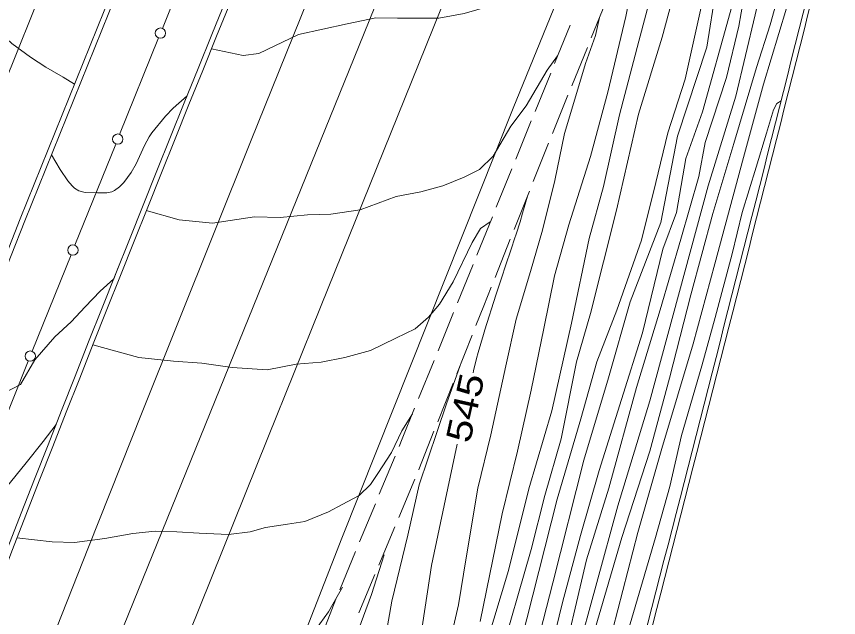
# Model space of a CAD drawing. Extents: x 2361284 to 2366480, y 6976556 to 6985346.
# Drawn here: x 2365208.9 to 2365368, y 6980794 to 6980910.3 of the extents above; entities that cross this region are included whole.
import ezdxf
from ezdxf.enums import TextEntityAlignment as Align

# ---------------------------------------------------------------- set-up
doc = ezdxf.new("R2010")
doc.units = 0
doc.header["$LTSCALE"] = 1.9
for name, color, linetype, lineweight in [('12', 7, 'Continuous', 13), ('13', 7, 'Continuous', 13), ('14', 7, 'Continuous', 13), ('3', 7, 'Continuous', 13), ('5', 7, 'Continuous', 13), ('6', 7, 'Continuous', 13)]:
    doc.layers.add(name, color=color, linetype=linetype, lineweight=lineweight)

msp = doc.modelspace()

# ---------------------------------------------------------------- linework, layer by layer
at = {"layer": '12'}
for points in [[(2365359.407, 6980974.456), (2365358.335, 6980970.446), (2365357.461, 6980967.728), (2365355.032, 6980961.275), (2365352.527, 6980954.371), (2365350.581, 6980947.721), (2365348.257, 6980938.629), (2365346.205, 6980931.42), (2365343.609, 6980921.533), (2365341.274, 6980911.532), (2365338.281, 6980898.152), (2365334.97, 6980887.77), (2365332.611, 6980878.137), (2365329.817, 6980866.97), (2365325.086, 6980853.464), (2365321.201, 6980843.437), (2365318.124, 6980832.426), (2365313.552, 6980816.852), (2365305.242, 6980784.301)], [(2365368.749, 6980960.585), (2365365.763, 6980951.825), (2365362.337, 6980940.752), (2365359.567, 6980930.236), (2365357.517, 6980918.666), (2365354.772, 6980908.649), (2365352.11, 6980900.403), (2365347.69, 6980885.73), (2365343.639, 6980872.152), (2365339.398, 6980856.401), (2365335.241, 6980840.319), (2365331.475, 6980826.174), (2365326.024, 6980809.43), (2365319.807, 6980788.1)], [(2365307.765, 6980875.491), (2365306.826, 6980872.213), (2365306.338, 6980870.58), (2365305.575, 6980868.139), (2365305.281, 6980867.239), (2365304.677, 6980865.444), (2365303.454, 6980861.86), (2365302.862, 6980860.062), (2365301.677, 6980856.351), (2365299.501, 6980849.631), (2365299.23, 6980848.761), (2365298.719, 6980847.013), (2365298.242, 6980845.254), (2365297.938, 6980844.078), (2365297.356, 6980841.719), (2365297.26, 6980841.308)], [(2365300.572, 6980870.542), (2365298.694, 6980869.284), (2365297.04, 6980866.568), (2365293.381, 6980858.952), (2365290.752, 6980854.628), (2365288.616, 6980852.117), (2365286.017, 6980849.833), (2365282.265, 6980848.047), (2365277.418, 6980845.641), (2365272.409, 6980844.313), (2365267.838, 6980843.36), (2365262.972, 6980842.973), (2365257.392, 6980841.879), (2365250.607, 6980842.355), (2365244.768, 6980843.22), (2365239.284, 6980843.598), (2365232.577, 6980844.304), (2365223.634, 6980846.719)], [(2365216.53, 6980831.33), (2365214.032, 6980828.006), (2365210.741, 6980823.896), (2365206.864, 6980819.148), (2365203.311, 6980816.334), (2365201.369, 6980815.455), (2365198.973, 6980814.122), (2365197.39, 6980813.337), (2365194.948, 6980812.504), (2365191.995, 6980813.906), (2365190.809, 6980816.585), (2365191.05, 6980821.778)], [(2365294.17, 6980827.539), (2365291.891, 6980816.876), (2365289.183, 6980804.02), (2365286.604, 6980787.074), (2365285.036, 6980774.318), (2365283.849, 6980768.727), (2365280.54, 6980757.035), (2365278.185, 6980747.072), (2365275.089, 6980736.113), (2365271.375, 6980724.876), (2365267.167, 6980713.006), (2365261.857, 6980697.204), (2365257.85, 6980685.405), (2365253.789, 6980675.066), (2365249.285, 6980664.752), (2365244.944, 6980655.421), (2365240.165, 6980645.795), (2365236.229, 6980639.117), (2365230.357, 6980632.031), (2365230.258, 6980631.85)]]:
    msp.add_lwpolyline(points, dxfattribs=at)
at = {"layer": '13'}
for points in [[(2365220.114, 6980897.208), (2365217.931, 6980898.538), (2365214.573, 6980900.476), (2365211.604, 6980902.428), (2365207.948, 6980905.093), (2365203.539, 6980909.142), (2365202.153, 6980911.878), (2365200.988, 6980915.507), (2365199.873, 6980919.297), (2365198.229, 6980927.071), (2365196.394, 6980936.025), (2365196.999, 6980947.091), (2365197.989, 6980955.501), (2365198.849, 6980968.099), (2365200.311, 6980979.315), (2365199.828, 6980987.07), (2365200.092, 6981002.364), (2365200.925, 6981006.272), (2365203.067, 6981017.663), (2365204.437, 6981021.837), (2365205.091, 6981023.552), (2365205.757, 6981025.068)], [(2365352.007, 6980976.477), (2365350.558, 6980973.202), (2365349.355, 6980970.38), (2365347.454, 6980965.253), (2365344.38, 6980957.223), (2365341.407, 6980950.144), (2365338.982, 6980942.26), (2365337, 6980934.082), (2365334.224, 6980923.084), (2365332.063, 6980915.803), (2365329.331, 6980905.487), (2365325.606, 6980891.251), (2365322.488, 6980877.391), (2365319.694, 6980867.324), (2365316.278, 6980850.96), (2365312.48, 6980833.993), (2365308.064, 6980818.89), (2365304.094, 6980803.041), (2365299.858, 6980788.931)], [(2365354.883, 6980975.844), (2365353.13, 6980970.906), (2365351.18, 6980965.648), (2365347.38, 6980955.112), (2365344.831, 6980946.566), (2365340.782, 6980932.768), (2365337.91, 6980921.399), (2365333.814, 6980906.26), (2365329.295, 6980891.406), (2365324.992, 6980872.814), (2365319.952, 6980852.805), (2365317.24, 6980843.439), (2365314.281, 6980828.539), (2365311.106, 6980817.569), (2365308.485, 6980807.143), (2365302.086, 6980784.952)], [(2365361.848, 6980973.249), (2365360.299, 6980969.964), (2365359.667, 6980968.079), (2365357.443, 6980962.228), (2365355.46, 6980956.209), (2365352.749, 6980946.842), (2365350.043, 6980936.956), (2365347.786, 6980927.183), (2365346.044, 6980921.017), (2365344.258, 6980915.379), (2365342.502, 6980904.382), (2365336.816, 6980887.147), (2365333.585, 6980870.426), (2365327.631, 6980855.039), (2365323.43, 6980840.337), (2365318.711, 6980824.442), (2365312.707, 6980800.693), (2365307.112, 6980779.049)], [(2365365.028, 6980972.389), (2365364.104, 6980970.671), (2365363.331, 6980968.913), (2365361.688, 6980964.908), (2365359.836, 6980959.84), (2365357.419, 6980952.096), (2365354.949, 6980943.682), (2365352.928, 6980936.464), (2365350.885, 6980927.313), (2365348.118, 6980915.396), (2365346.999, 6980911.076), (2365341.671, 6980891.864), (2365338.427, 6980882.792), (2365336.647, 6980872.335), (2365333.974, 6980865.289), (2365330.058, 6980849.041), (2365325.99, 6980836.171), (2365321.651, 6980822.39), (2365318.009, 6980809.814), (2365314.562, 6980796.841), (2365311.204, 6980783.138)], [(2365367.179, 6980971.17), (2365366.315, 6980968.422), (2365365.158, 6980966.051), (2365363.259, 6980961.733), (2365361.934, 6980957.89), (2365358.361, 6980947.705), (2365355.971, 6980939.303), (2365353.578, 6980928.029), (2365349.575, 6980913.62), (2365348.664, 6980908.391), (2365346.328, 6980898.488), (2365342.168, 6980885.907), (2365340.941, 6980879.306), (2365337.465, 6980867.223), (2365333.445, 6980853.524), (2365328.888, 6980838.459), (2365323.523, 6980819.007), (2365319.195, 6980805.155), (2365313.851, 6980782.283)], [(2365369.046, 6980968.238), (2365367.471, 6980964.543), (2365365.202, 6980959.321), (2365361.946, 6980950.389), (2365359.419, 6980941.585), (2365356.731, 6980931.96), (2365351.853, 6980910.632), (2365348.073, 6980894.855), (2365342.758, 6980877.523), (2365331.483, 6980835.903), (2365325.266, 6980815.563), (2365317.117, 6980785.884)], [(2365369.115, 6980954.698), (2365367.009, 6980948.107), (2365363.596, 6980936.845), (2365360.863, 6980925.468), (2365357.891, 6980911.93), (2365353.451, 6980897.196), (2365349.586, 6980882.969), (2365344.031, 6980862.404), (2365339.818, 6980846.934), (2365333.781, 6980826.686), (2365329.155, 6980810.43), (2365324.323, 6980791.683)], [(2365336.686, 6980947.119), (2365336.094, 6980944.153), (2365333.408, 6980936.388), (2365330.987, 6980929.084), (2365328.754, 6980919.932), (2365326.835, 6980910.294), (2365323.335, 6980895.62), (2365319.953, 6980883.167), (2365315.797, 6980869.957), (2365313.031, 6980860.089), (2365310.929, 6980849.9), (2365308.462, 6980837.985), (2365305.835, 6980826.13), (2365302.879, 6980814.06), (2365298.608, 6980793.179)], [(2365327.039, 6980936.198), (2365324.535, 6980933.464), (2365322.004, 6980928.328), (2365318.834, 6980924.038), (2365315.644, 6980921.878), (2365312.47, 6980920.187), (2365307.691, 6980916.992), (2365303.653, 6980913.613), (2365300.455, 6980912.303), (2365295.537, 6980910.877), (2365290.636, 6980909.95), (2365282.636, 6980909.964), (2365278.396, 6980910.024), (2365272.875, 6980908.881), (2365263.475, 6980906.791), (2365255.75, 6980903.147), (2365252.75, 6980902.731), (2365246.6, 6980904.02)], [(2365321.737, 6980910.126), (2365320.94, 6980906.627), (2365319.032, 6980901.169), (2365317.304, 6980895.582), (2365314.959, 6980887.64), (2365313.085, 6980878.571), (2365310.698, 6980868.958), (2365308.364, 6980860.925), (2365305.601, 6980851.729), (2365303.597, 6980842.709), (2365300.674, 6980829.34), (2365298.182, 6980818.976), (2365295.889, 6980805.504), (2365294.455, 6980796.439), (2365291.236, 6980782.728)], [(2365313.606, 6980902.677), (2365311.593, 6980899.898), (2365307.499, 6980892.969), (2365304.576, 6980889.071), (2365301.161, 6980883.288), (2365298.485, 6980880.693), (2365295.538, 6980879.225), (2365291.364, 6980877.515), (2365287.115, 6980876.334), (2365282.344, 6980875.479), (2365275.419, 6980872.893), (2365269.705, 6980872.059), (2365265.207, 6980871.886), (2365259.931, 6980871.376), (2365254.911, 6980871.528), (2365246.791, 6980870.291), (2365240.364, 6980870.95), (2365233.987, 6980872.719)], [(2365241.877, 6980894.915), (2365239.179, 6980892.529), (2365237.732, 6980891.005), (2365235.084, 6980887.77), (2365234.544, 6980886.978), (2365233.634, 6980885.299), (2365232.03, 6980881.79), (2365231.067, 6980880.092), (2365229.662, 6980878.138), (2365228.83, 6980877.297), (2365227.851, 6980876.627), (2365227.292, 6980876.376), (2365226.377, 6980876.171), (2365224.544, 6980876.189), (2365222.131, 6980876.243), (2365220.93, 6980876.565), (2365220.096, 6980877.081), (2365219.637, 6980877.52), (2365218.832, 6980878.515), (2365217.311, 6980880.651), (2365215.624, 6980883.524)], [(2365356.852, 6980893.938), (2365356.047, 6980893.46), (2365355.418, 6980892.234), (2365354.051, 6980887.741), (2365352.024, 6980881.152), (2365349.317, 6980872.336), (2365347.363, 6980864.366), (2365344.13, 6980852.015), (2365341.539, 6980842.68), (2365337.597, 6980829.211), (2365335.341, 6980819.329), (2365332.574, 6980809.463), (2365326.539, 6980788.994)], [(2365228.561, 6980861.716), (2365227.713, 6980859.528), (2365225.075, 6980857.143), (2365222.154, 6980854.126), (2365219.472, 6980851.18), (2365216.269, 6980848.289), (2365212.411, 6980843.823), (2365209.636, 6980839.065), (2365206.311, 6980837.353), (2365203.998, 6980837.691), (2365201.805, 6980839.021), (2365199.858, 6980844.073)], [(2365294.745, 6980842.745), (2365292.106, 6980835.299), (2365290.306, 6980829.962), (2365286.834, 6980819.638), (2365284.598, 6980809.926), (2365281.539, 6980797.117), (2365280.429, 6980790.846), (2365278.506, 6980775.416), (2365275.776, 6980762.71), (2365271.346, 6980739.497), (2365265.921, 6980722.084), (2365260.599, 6980704.382), (2365255.559, 6980688.744), (2365252.444, 6980679.704), (2365247.404, 6980667.005), (2365240.64, 6980651.59), (2365234.293, 6980640.688), (2365230.667, 6980635.034)], [(2365285.493, 6980833.406), (2365283.466, 6980830.127), (2365281.426, 6980825.898), (2365278.834, 6980821.813), (2365277.364, 6980819.738), (2365275.184, 6980817.607), (2365271.9, 6980815.816), (2365269.254, 6980814.391), (2365264.701, 6980812.547), (2365261.345, 6980812.055), (2365257.051, 6980811.405), (2365254.081, 6980810.536), (2365249.904, 6980810.027), (2365244.241, 6980810.323), (2365239.879, 6980810.541), (2365235.728, 6980810.652), (2365231.371, 6980810.24), (2365225.94, 6980809.279), (2365220.097, 6980808.493), (2365215.776, 6980808.622), (2365208.948, 6980809.377)], [(2365280.044, 6980806.083), (2365277.586, 6980798.45), (2365274.456, 6980790.029)], [(2365271.942, 6980799.856), (2365271.185, 6980798.509), (2365269.247, 6980795.05), (2365266.72, 6980791.566), (2365264.555, 6980787.965), (2365261.4, 6980784.175), (2365258.78, 6980782.16), (2365254.21, 6980780.136), (2365250.01, 6980778.906), (2365247.198, 6980778.049), (2365242.668, 6980777.036), (2365237.137, 6980775.994), (2365233.056, 6980776.085), (2365225.842, 6980775.465), (2365221.476, 6980775.024), (2365212.693, 6980773.17), (2365205.294, 6980770.811), (2365200.06, 6980768.131), (2365192.482, 6980766.859)]]:
    msp.add_lwpolyline(points, dxfattribs=at)
at = {"layer": '14'}
for points in [[(2365252.137, 6981009.709), (2365231.187, 6980958.46), (2365217.325, 6980924.253), (2365189.746, 6980855.777), (2365163.937, 6980790.989), (2365151.193, 6980758.532), (2365132.301, 6980709.754), (2365126.562, 6980694.687), (2365115.308, 6980664.471), (2365104.308, 6980634.164), (2365097.089, 6980613.917), (2365082.856, 6980573.346)], [(2365297.936, 6980994.184), (2365283.262, 6980958.163), (2365254.143, 6980886.03), (2365233.197, 6980833.733), (2365222.795, 6980807.557), (2365207.286, 6980768.255), (2365184.249, 6980709.207), (2365178.491, 6980694.216), (2365167.203, 6980664.152), (2365156.168, 6980633.994), (2365148.921, 6980613.849), (2365134.607, 6980573.488)], [(2365147.817, 6980573.543), (2365158.799, 6980605.441), (2365164.417, 6980621.343), (2365173.049, 6980645.127), (2365188.833, 6980687.564), (2365196.823, 6980708.742), (2365208.984, 6980740.441), (2365221.412, 6980772.035), (2365227.745, 6980787.785), (2365274.229, 6980902.323), (2365309.972, 6980990.548)], [(2365321.19, 6980986.574), (2365288.136, 6980904.695), (2365267.71, 6980854.062), (2365257.507, 6980828.741), (2365242.215, 6980790.755)]]:
    msp.add_lwpolyline(points, dxfattribs=at)
at = {"layer": '3'}
msp.add_lwpolyline([(2365340.683, 6980980.049), (2365304.983, 6980892.575), (2365271.832, 6980809.295), (2365230.509, 6980703.226), (2365190.393, 6980598.439), (2365181.937, 6980573.718)], dxfattribs=at)
for centre, radius, start, end in [((2373309.794, 6977626.431), 8725.881, 157.22008, 160.26162), ((2373309.794, 6977626.431), 8724.921, 157.22008, 160.26162), ((2372717.897, 6977876.826), 8062.239, 157.21557, 160.45692), ((2372717.897, 6977876.826), 8061.279, 157.21557, 160.45692), ((2346149.265, 6985739.58), 19809.387, 345.48523, 346.06323), ((2346149.265, 6985739.58), 19810.347, 345.48523, 346.06323)]:
    msp.add_arc(centre, radius, start, end, dxfattribs=at)
at = {"layer": '5'}
for p, q in [((2365236.36, 6980906.153), (2365228.836, 6980887.481)), ((2365228.075, 6980885.582), (2365220.181, 6980866.007)), ((2365219.438, 6980864.159), (2365211.905, 6980845.488)), ((2365211.143, 6980843.581), (2365203.268, 6980823.995))]:
    msp.add_line(p, q, dxfattribs=at)
msp.add_lwpolyline([(2365244.996, 6980927.576), (2365240.951, 6980917.557), (2365237.102, 6980908)], dxfattribs=at)
for centre in [(2365236.727, 6980907.077), (2365228.458, 6980886.561), (2365219.8, 6980865.08), (2365211.532, 6980844.563)]:
    msp.add_circle(centre, 1, dxfattribs=at)
at = {"layer": '6'}
for p, q in [((2365316.03, 6980908.621), (2365313.02, 6980901.212)), ((2365316.361, 6980896.893), (2365319.372, 6980904.302)), ((2365312.268, 6980899.354), (2365309.259, 6980891.936)), ((2365312.599, 6980887.627), (2365315.609, 6980895.036)), ((2365308.507, 6980890.078), (2365305.497, 6980882.659)), ((2365308.898, 6980878.332), (2365311.848, 6980885.769)), ((2365304.745, 6980880.802), (2365301.745, 6980873.383)), ((2365305.197, 6980869.036), (2365308.156, 6980876.474)), ((2365300.993, 6980871.536), (2365297.983, 6980864.126)), ((2365301.495, 6980859.749), (2365304.454, 6980867.179)), ((2365297.231, 6980862.269), (2365294.22, 6980854.861)), ((2365293.468, 6980853.004), (2365290.458, 6980845.595)), ((2365294.11, 6980841.158), (2365297.061, 6980848.598)), ((2365289.705, 6980843.737), (2365286.686, 6980836.327)), ((2365290.418, 6980831.863), (2365293.368, 6980839.301)), ((2365282.152, 6980825.215), (2365279.092, 6980817.824)), ((2365282.865, 6980813.34), (2365285.944, 6980820.721)), ((2365278.33, 6980815.977), (2365275.27, 6980808.588)), ((2365279.013, 6980804.113), (2365282.093, 6980811.493)), ((2365274.508, 6980806.74), (2365271.437, 6980799.352)), ((2365275.16, 6980794.886), (2365278.24, 6980802.266)), ((2365270.704, 6980797.494), (2365267.775, 6980790.046))]:
    msp.add_line(p, q, dxfattribs=at)
for points in [[(2365320.124, 6980906.159), (2365322.87, 6980912.936), (2365323.134, 6980913.578)], [(2365297.793, 6980850.455), (2365299.326, 6980854.319), (2365300.752, 6980857.892)], [(2365285.933, 6980834.47), (2365283.521, 6980828.537), (2365282.915, 6980827.062)], [(2365286.717, 6980822.568), (2365286.736, 6980822.608), (2365289.676, 6980830.006)]]:
    msp.add_lwpolyline(points, dxfattribs=at)

# ---------------------------------------------------------------- texts
at = {"layer": '12', "width": 1.25}
msp.add_text(' 545 ', height=4.8, rotation=77.379, dxfattribs=at).set_placement((2365298.063, 6980834.039), align=Align.CENTER)

doc.saveas('drawing.dxf')
